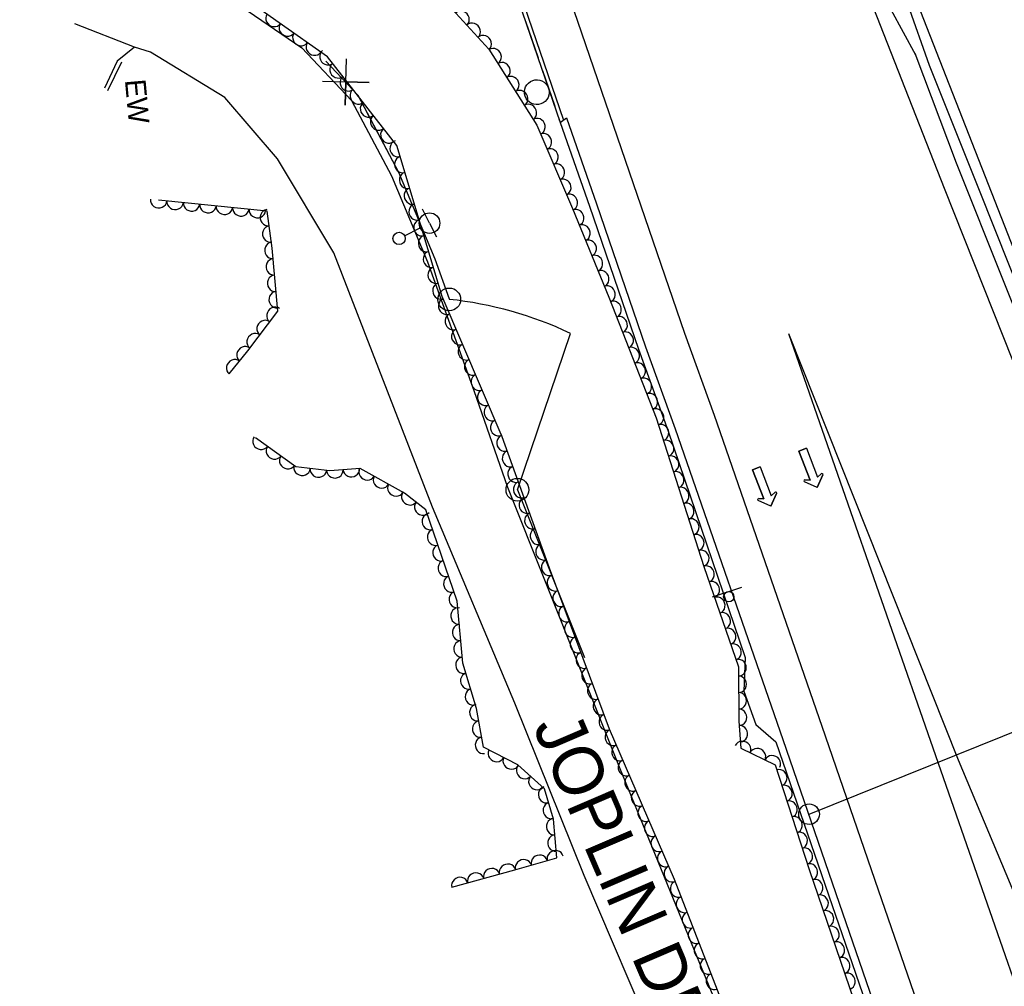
# Model space of a CAD drawing. Extents: x 1746719 to 1766531, y 631721 to 662391.
# Drawn here: x 1754440.8 to 1754679.2, y 648859.1 to 649093.3 of the extents above; entities that cross this region are included whole.
import ezdxf

# ---------------------------------------------------------------- set-up
doc = ezdxf.new("R2010")
doc.units = 0
for name, color, linetype in [('SURVEY - AERIAL SURVEY - Photo Control - Points - Elevations', 7, 'Continuous'), ('SURVEY - AERIAL SURVEY - Photo Control - Points - Locators', 7, 'Continuous'), ('SURVEY - AERIAL SURVEY - Photo Control - Points - Numbers', 7, 'Continuous'), ('SURVEY - AERIAL SURVEY - Photo Control with Text', 7, 'Continuous'), ('SURVEY - CENTERLINE - Existing Roads - Development', 7, 'Continuous'), ('SURVEY - CENTERLINE - Existing Roads Curve Text', 7, 'Continuous'), ('SURVEY - CENTERLINE - Existing Roads Text', 7, 'Continuous'), ('SURVEY - CENTERLINE - Preliminary - Development', 7, 'Continuous'), ('SURVEY - CONTROL - Grid', 7, 'Continuous'), ('SURVEY - CONTROL - Points - Numbers', 7, 'Continuous')]:
    doc.layers.add(name, color=color, linetype=linetype)

msp = doc.modelspace()

# ---------------------------------------------------------------- linework, layer by layer
at = {"layer": 'SURVEY - AERIAL SURVEY - Photo Control - Points - Elevations'}
for points in [[(1754509.57, 649459.27), (1754525.94, 649413.69), (1754546.16, 649358.93), (1754566.55, 649304.57), (1754591.05, 649240.64), (1754617.15, 649173.14), (1754643.97, 649105.23), (1754664.59, 649052.46), (1754685.99, 648998.63), (1754712.43, 648932.12), (1754736.99, 648873.55), (1754758.79, 648818.39), (1754779.59, 648768.19), (1754804.48, 648710.45), (1754831.65, 648646.67), (1754855.43, 648592.01), (1754875.72, 648544.86), (1754897.72, 648495.75)], [(1755048.84, 648185.15), (1755036.33, 648212.5), (1755010.89, 648269.75), (1754984.45, 648328.51), (1754965.93, 648370.82), (1754949.86, 648406.67), (1754927.74, 648456.82), (1754904.02, 648511.09), (1754882.28, 648560.14), (1754850.34, 648632.45), (1754828.62, 648681.78), (1754807.13, 648731.61), (1754779.02, 648798.3), (1754757.53, 648850.72), (1754732.4, 648911.42), (1754703.7, 648982.69), (1754681.66, 649037.3), (1754658.05, 649097.48), (1754635.55, 649155.11), (1754614.11, 649209.42), (1754590.2, 649270.57), (1754571.14, 649320.94), (1754548.14, 649382.79), (1754519.88, 649459.84)], [(1754511.64, 649280.19), (1754601.74, 649017.36), (1754608.9, 648997.48), (1754634.99, 648922.13), (1754648.61, 648882.49), (1754671.4, 648816.46), (1754687.3, 648770.78), (1754710.46, 648705.31), (1754729.27, 648654.19), (1754751.55, 648595.18), (1754772.56, 648542.11), (1754801.04, 648471.79), (1754817.72, 648433.71), (1754841.48, 648379.36), (1754870.03, 648315.31), (1754898.37, 648252.73), (1754923.83, 648193.91), (1754942.53, 648150.37)], [(1754501.23, 649276.62), (1754572.43, 649068.95)], [(1754441.12, 649122.25), (1754460, 649113.21), (1754492.82, 649097.58), (1754509.05, 649086.5), (1754521.11, 649073.71), (1754530.78, 649055.42), (1754539.48, 649034.58), (1754550.77, 649003.46), (1754558.89, 648980.01), (1754585.93, 648912.26), (1754604.08, 648867.83), (1754631.38, 648801.53), (1754644.72, 648765.59)], [(1754661.57, 648612), (1754668.89, 648616.44), (1754672.74, 648622.28), (1754675.96, 648631.08), (1754675.86, 648639.52), (1754670.19, 648657.56), (1754649.64, 648709.83), (1754631.56, 648753.66), (1754619.66, 648783.91), (1754611.77, 648805.17), (1754595.48, 648843.79), (1754577.42, 648885.9), (1754560.64, 648927.7), (1754540.7, 648975.14), (1754516.8, 649036.81), (1754503.2, 649059.58), (1754490.46, 649074.47), (1754472.48, 649085.4), (1754468.58, 649086.6), (1754454.1, 649092.25)], [(1754468.58, 649086.6), (1754464.39, 649083.24), (1754461.28, 649076.73)], [(1754626.92, 649017.27), (1754709.95, 648778.72), (1754733.03, 648713.46), (1754751.76, 648662.58), (1754773.93, 648603.83), (1754794.84, 648551.03), (1754823.16, 648481.11), (1754839.71, 648443.33), (1754863.44, 648389.05), (1754891.92, 648325.15), (1754920.31, 648262.45), (1754945.87, 648203.41), (1754964.57, 648159.87), (1754979.21, 648126.03), (1754988.86, 648099.84), (1755000.1, 648063.05), (1755008.46, 648011.18), (1755010.74, 647981.16), (1755012.12, 647954.58), (1755011.65, 647923.49), (1755008.06, 647887.7), (1755002.99, 647857.3)], [(1754626.92, 649017.27), (1754667.99, 648913.97), (1754692.53, 648855.44), (1754714.29, 648800.38), (1754735.38, 648749.5), (1754760.36, 648691.55), (1754787.56, 648627.69), (1754811.38, 648572.95), (1754831.77, 648525.56), (1754853.91, 648476.12)]]:
    msp.add_lwpolyline(points, dxfattribs=at)
at = {"layer": 'SURVEY - AERIAL SURVEY - Photo Control - Points - Locators'}
for p, q in [((1754629.45, 648988.75), (1754631.29, 648989.45)), ((1754631.29, 648989.45), (1754629.45, 648988.75)), ((1754631.29, 648989.45), (1754633.97, 648982.43)), ((1754631.29, 648989.45), (1754633.97, 648982.43)), ((1754632.14, 648981.72), (1754629.45, 648988.75)), ((1754629.45, 648988.75), (1754632.14, 648981.72)), ((1754618.24, 648984.24), (1754620.08, 648984.95)), ((1754620.08, 648984.95), (1754618.24, 648984.24)), ((1754620.08, 648984.95), (1754622.76, 648977.92)), ((1754620.08, 648984.95), (1754622.76, 648977.92)), ((1754620.92, 648977.22), (1754618.24, 648984.24)), ((1754618.24, 648984.24), (1754620.92, 648977.22)), ((1754635.26, 648982.99), (1754633.88, 648979.91)), ((1754633.88, 648979.91), (1754635.26, 648982.99)), ((1754633.97, 648982.43), (1754634.87, 648983.27)), ((1754633.97, 648982.43), (1754634.87, 648983.27)), ((1754633.88, 648979.91), (1754630.8, 648981.29)), ((1754633.88, 648979.91), (1754630.8, 648981.29)), ((1754630.91, 648981.76), (1754632.14, 648981.72)), ((1754632.14, 648981.72), (1754630.91, 648981.76)), ((1754624.05, 648978.49), (1754622.67, 648975.4)), ((1754622.67, 648975.4), (1754624.05, 648978.49)), ((1754622.76, 648977.92), (1754623.66, 648978.77)), ((1754622.76, 648977.92), (1754623.66, 648978.77)), ((1754622.67, 648975.4), (1754619.59, 648976.78)), ((1754622.67, 648975.4), (1754619.59, 648976.78)), ((1754619.7, 648977.25), (1754620.92, 648977.22)), ((1754620.92, 648977.22), (1754619.7, 648977.25))]:
    msp.add_line(p, q, dxfattribs=at)
for centre, start, end in [((1754635.04, 648983.09), 335.9074, 133.4006), ((1754635.04, 648983.09), 335.9074, 133.4006), ((1754630.9, 648981.51), 88.4592, 245.9074), ((1754630.9, 648981.51), 88.4592, 245.9074), ((1754623.82, 648978.59), 335.9074, 133.4006), ((1754623.82, 648978.59), 335.9074, 133.4006), ((1754619.69, 648977.01), 88.4592, 245.9074), ((1754619.69, 648977.01), 88.4592, 245.9074)]:
    msp.add_arc(centre, 0.246, start, end, dxfattribs=at)
at = {"layer": 'SURVEY - AERIAL SURVEY - Photo Control - Points - Numbers'}
for points in [[(1754657.78, 649084.72), (1754651.77, 649095.7), (1754644.91, 649114.57), (1754640.02, 649129.04), (1754621.89, 649173.71), (1754602.64, 649223.49), (1754583.25, 649272.46), (1754564.88, 649320.62), (1754549.66, 649361.58), (1754514.24, 649459.31)], [(1754516.62, 649459.65), (1754532.02, 649417.92), (1754562.15, 649336.06), (1754590.13, 649262.94), (1754616.89, 649194.61), (1754640.12, 649134.36), (1754645.92, 649119.41), (1754651.12, 649109.65), (1754655.75, 649097.16), (1754660.99, 649082.25), (1754673.09, 649051.95), (1754687.64, 649015.48), (1754717.9, 648940.22), (1754739.62, 648887.08), (1754769.78, 648812.67)], [(1754500.29, 649276.3), (1754571.65, 649068.39)], [(1754563.23, 649092.92), (1754564.76, 649088.47)], [(1754564.76, 649088.47), (1754566.29, 649084.03)], [(1755041.57, 648182.46), (1755036.94, 648191.35), (1755028.65, 648212.29), (1755019.73, 648232.94), (1755001.11, 648276.38), (1754996.18, 648283.94), (1754991.11, 648296.49), (1754988.34, 648305.78), (1754972.07, 648341.27), (1754948.87, 648393.43), (1754929.62, 648437.27), (1754914.49, 648471.52), (1754890.7, 648525.03), (1754871.47, 648569.7), (1754842.42, 648634.95), (1754820.66, 648683.87), (1754799.33, 648734.04), (1754775.07, 648792.14), (1754751.17, 648851.22), (1754730.07, 648903.25), (1754711.54, 648948.83), (1754690.72, 649000.66), (1754667.56, 649058.49), (1754657.59, 649085.1)], [(1754567.32, 649081), (1754570.31, 649072.3)], [(1754571.35, 649069.27), (1754571.65, 649068.39)], [(1754571.65, 649068.39), (1754573.17, 649069.5), (1754580.44, 649048.67), (1754592.31, 649014.04), (1754599.47, 648994.15), (1754625.54, 648918.87), (1754639.16, 648879.23), (1754661.95, 648813.18), (1754677.87, 648767.47), (1754701.05, 648701.92), (1754719.9, 648650.7), (1754742.22, 648591.57), (1754763.27, 648538.4), (1754791.82, 648467.9), (1754808.56, 648429.7), (1754832.33, 648375.32), (1754860.91, 648311.21), (1754889.22, 648248.68), (1754914.65, 648189.95), (1754933.35, 648146.41)], [(1754571.65, 649068.39), (1754578.74, 649048.08), (1754590.62, 649013.45), (1754597.78, 648993.55), (1754616.46, 648938.76), (1754616.09, 648930.62), (1754619.05, 648922.53), (1754623.84, 648918.28), (1754637.46, 648878.65), (1754660.26, 648812.59), (1754676.17, 648766.87), (1754699.36, 648701.31), (1754718.22, 648650.07), (1754740.55, 648590.92), (1754761.61, 648537.73), (1754790.17, 648467.2), (1754806.92, 648428.98), (1754830.69, 648374.59), (1754859.27, 648310.48), (1754887.58, 648247.95), (1754913, 648189.24), (1754931.7, 648145.7)]]:
    msp.add_lwpolyline(points, dxfattribs=at)
msp.add_arc((1754565.97, 649075.72), 3, 132.2138, 132.1998, dxfattribs=at)
at = {"layer": 'SURVEY - AERIAL SURVEY - Photo Control with Text'}
for points in [[(1754466.75, 649255.2), (1754481.28, 649223.44), (1754492.72, 649194.35), (1754502.91, 649168.02), (1754515.71, 649143.28), (1754527.98, 649123.02), (1754541.9, 649099.8), (1754554.38, 649086.13), (1754565.95, 649067.76), (1754574.59, 649047.52), (1754583.4, 649026.05), (1754594.91, 648996.82), (1754606.44, 648960.79), (1754614.82, 648936.49), (1754614.92, 648923.34), (1754615.42, 648916.75), (1754623.67, 648912.78), (1754631.89, 648887.41), (1754643.8, 648852.69)], [(1754614.65, 648845.46), (1754599.29, 648884.94), (1754583.57, 648921.36), (1754569.05, 648960.36), (1754557.62, 648992.18), (1754543.06, 649026.24), (1754532.05, 649062.79), (1754515.32, 649084.28), (1754491.93, 649100.86), (1754467.49, 649113.02), (1754440.77, 649124.86)], [(1754491.5, 649007.46), (1754496.03, 649013.08), (1754503.24, 649022.65), (1754501.92, 649037.9), (1754500.68, 649046.93), (1754474.39, 649049.57)], [(1754545.41, 648883.07), (1754560.67, 648887.32), (1754570.83, 648890.2), (1754570.04, 648899.6), (1754567.81, 648906.91), (1754561.38, 648912.77), (1754553.06, 648916.99), (1754551.4, 648926.42), (1754548.09, 648937.35), (1754546.73, 648952.42), (1754539.08, 648974.55), (1754533.97, 648978.57), (1754523.21, 648984.57), (1754515.85, 648984), (1754507.62, 648984.91), (1754497.83, 648992.01)]]:
    msp.add_lwpolyline(points, dxfattribs=at)
for centre, major_axis in [((1754502.29, 649093.52), (-1.63, 1.16)), ((1754547.7, 649093.45), (1.35, -1.48)), ((1754505.55, 649091.2), (-1.63, 1.16)), ((1754550.4, 649090.49), (1.35, -1.48)), ((1754508.81, 649088.89), (-1.63, 1.16)), ((1754553.09, 649087.54), (1.35, -1.48)), ((1754512.08, 649086.58), (-1.63, 1.16)), ((1754515.33, 649084.26), (-1.23, 1.58)), ((1754555.49, 649084.36), (1.07, -1.69)), ((1754517.79, 649081.1), (-1.23, 1.58)), ((1754557.62, 649080.97), (1.07, -1.69)), ((1754559.76, 649077.59), (1.07, -1.69)), ((1754520.25, 649077.95), (-1.23, 1.58)), ((1754522.71, 649074.79), (-1.23, 1.58)), ((1754561.89, 649074.2), (1.07, -1.69)), ((1754525.16, 649071.63), (-1.23, 1.58)), ((1754564.02, 649070.82), (1.07, -1.69)), ((1754527.62, 649068.48), (-1.23, 1.58)), ((1754566.1, 649067.41), (0.79, -1.84)), ((1754530.08, 649065.32), (-1.23, 1.58)), ((1754567.67, 649063.73), (0.79, -1.84)), ((1754532.28, 649062.03), (-0.58, 1.91)), ((1754569.24, 649060.05), (0.79, -1.84)), ((1754533.43, 649058.2), (-0.58, 1.91)), ((1754570.81, 649056.37), (0.79, -1.84)), ((1754534.59, 649054.37), (-0.58, 1.91)), ((1754572.38, 649052.69), (0.79, -1.84)), ((1754535.74, 649050.54), (-0.58, 1.91)), ((1754573.95, 649049.01), (0.79, -1.84)), ((1754474.43, 649049.57), (-1.99, 0.2)), ((1754478.41, 649049.17), (-1.99, 0.2)), ((1754482.39, 649048.77), (-1.99, 0.2)), ((1754486.37, 649048.37), (-1.99, 0.2)), ((1754490.35, 649047.97), (-1.99, 0.2)), ((1754494.33, 649047.57), (-1.99, 0.2)), ((1754498.31, 649047.17), (-1.99, 0.2)), ((1754500.9, 649045.32), (-0.27, 1.98)), ((1754536.89, 649046.71), (-0.58, 1.91)), ((1754575.49, 649045.32), (0.76, -1.85)), ((1754538.05, 649042.88), (-0.58, 1.91)), ((1754501.44, 649041.36), (-0.27, 1.98)), ((1754577.01, 649041.62), (0.76, -1.85)), ((1754501.97, 649037.39), (-0.17, 1.99)), ((1754539.2, 649039.05), (-0.58, 1.91)), ((1754578.53, 649037.92), (0.76, -1.85)), ((1754540.36, 649035.22), (-0.58, 1.91)), ((1754502.31, 649033.41), (-0.17, 1.99)), ((1754580.04, 649034.22), (0.76, -1.85)), ((1754541.51, 649031.39), (-0.58, 1.91)), ((1754581.56, 649030.52), (0.76, -1.85)), ((1754502.65, 649029.42), (-0.17, 1.99)), ((1754503, 649025.44), (-0.17, 1.99)), ((1754542.66, 649027.56), (-0.58, 1.91)), ((1754583.08, 649026.82), (0.76, -1.85)), ((1754544.09, 649023.83), (-0.79, 1.84)), ((1754584.56, 649023.1), (0.73, -1.86)), ((1754502.51, 649021.69), (1.2, 1.6)), ((1754500.11, 649018.5), (1.2, 1.6)), ((1754545.66, 649020.15), (-0.79, 1.84)), ((1754586.02, 649019.38), (0.73, -1.86)), ((1754547.24, 649016.48), (-0.79, 1.84)), ((1754587.49, 649015.66), (0.73, -1.86)), ((1754497.7, 649015.3), (1.2, 1.6)), ((1754495.26, 649012.13), (1.25, 1.56)), ((1754548.81, 649012.8), (-0.79, 1.84)), ((1754588.95, 649011.93), (0.73, -1.86)), ((1754492.76, 649009.01), (1.25, 1.56)), ((1754550.38, 649009.12), (-0.79, 1.84)), ((1754590.42, 649008.21), (0.73, -1.86)), ((1754551.95, 649005.44), (-0.79, 1.84)), ((1754591.89, 649004.49), (0.73, -1.86)), ((1754553.53, 649001.76), (-0.79, 1.84)), ((1754593.35, 649000.77), (0.73, -1.86)), ((1754555.1, 648998.09), (-0.79, 1.84)), ((1754594.82, 648997.05), (0.73, -1.86)), ((1754556.67, 648994.41), (-0.79, 1.84)), ((1754596.05, 648993.24), (0.61, -1.9)), ((1754499.14, 648991.06), (-1.62, 1.17)), ((1754558.16, 648990.7), (-0.68, 1.88)), ((1754597.27, 648989.43), (0.61, -1.9)), ((1754502.38, 648988.71), (-1.62, 1.17)), ((1754505.62, 648986.36), (-1.62, 1.17)), ((1754559.51, 648986.93), (-0.68, 1.88)), ((1754598.49, 648985.62), (0.61, -1.9)), ((1754509.14, 648984.74), (-1.99, 0.22)), ((1754513.11, 648984.3), (-1.99, 0.22)), ((1754521.08, 648984.4), (-1.99, -0.15)), ((1754524.84, 648983.66), (-1.75, 0.97)), ((1754560.86, 648983.17), (-0.68, 1.88)), ((1754517.09, 648984.1), (-1.99, -0.15)), ((1754528.33, 648981.72), (-1.75, 0.97)), ((1754599.71, 648981.81), (0.61, -1.9)), ((1754531.83, 648979.77), (-1.75, 0.97)), ((1754562.21, 648979.4), (-0.68, 1.88)), ((1754600.93, 648978), (0.61, -1.9)), ((1754535.18, 648977.62), (-1.57, 1.24)), ((1754563.57, 648975.64), (-0.68, 1.88)), ((1754538.33, 648975.14), (-1.57, 1.24)), ((1754602.15, 648974.2), (0.61, -1.9)), ((1754540.07, 648971.67), (-0.65, 1.89)), ((1754564.92, 648971.87), (-0.68, 1.88)), ((1754603.37, 648970.39), (0.61, -1.9)), ((1754541.38, 648967.89), (-0.65, 1.89)), ((1754566.27, 648968.11), (-0.68, 1.88)), ((1754604.59, 648966.58), (0.61, -1.9)), ((1754542.69, 648964.11), (-0.65, 1.89)), ((1754567.62, 648964.35), (-0.68, 1.88)), ((1754605.81, 648962.77), (0.61, -1.9)), ((1754543.99, 648960.33), (-0.65, 1.89)), ((1754568.98, 648960.58), (-0.68, 1.88)), ((1754607.07, 648958.97), (0.65, -1.89)), ((1754545.3, 648956.55), (-0.65, 1.89)), ((1754570.37, 648956.83), (-0.7, 1.87)), ((1754608.37, 648955.19), (0.65, -1.89)), ((1754546.61, 648952.77), (-0.65, 1.89)), ((1754571.76, 648953.08), (-0.7, 1.87)), ((1754609.68, 648951.41), (0.65, -1.89)), ((1754573.16, 648949.33), (-0.7, 1.87)), ((1754547.05, 648948.81), (-0.18, 1.99)), ((1754610.98, 648947.63), (0.65, -1.89)), ((1754547.41, 648944.82), (-0.18, 1.99)), ((1754574.55, 648945.59), (-0.7, 1.87)), ((1754612.29, 648943.85), (0.65, -1.89)), ((1754547.77, 648940.84), (-0.18, 1.99)), ((1754575.95, 648941.84), (-0.7, 1.87)), ((1754613.59, 648940.06), (0.65, -1.89)), ((1754577.35, 648938.09), (-0.7, 1.87)), ((1754548.23, 648936.87), (-0.58, 1.91)), ((1754614.83, 648936.27), (0.01, -2)), ((1754549.39, 648933.05), (-0.58, 1.91)), ((1754578.74, 648934.34), (-0.7, 1.87)), ((1754580.14, 648930.59), (-0.7, 1.87)), ((1754614.86, 648932.27), (0.01, -2)), ((1754550.55, 648929.22), (-0.58, 1.91)), ((1754614.89, 648928.27), (0.01, -2)), ((1754551.59, 648925.36), (-0.35, 1.97)), ((1754581.53, 648926.84), (-0.7, 1.87)), ((1754582.93, 648923.09), (-0.7, 1.87)), ((1754614.92, 648924.27), (0.01, -2)), ((1754552.28, 648921.42), (-0.35, 1.97)), ((1754584.42, 648919.38), (-0.79, 1.84)), ((1754615.15, 648920.28), (0.15, -1.99)), ((1754552.97, 648917.48), (-0.35, 1.97)), ((1754615.84, 648916.55), (1.8, -0.87)), ((1754556.18, 648915.41), (-1.78, 0.91)), ((1754586.01, 648915.71), (-0.79, 1.84)), ((1754619.44, 648914.82), (1.8, -0.87)), ((1754559.75, 648913.6), (-1.78, 0.91)), ((1754587.59, 648912.04), (-0.79, 1.84)), ((1754623.05, 648913.08), (1.8, -0.87)), ((1754562.98, 648911.31), (-1.48, 1.35)), ((1754624.69, 648909.63), (0.62, -1.9)), ((1754565.94, 648908.61), (-1.48, 1.35)), ((1754589.18, 648908.37), (-0.79, 1.84)), ((1754568.24, 648905.5), (-0.59, 1.91)), ((1754590.76, 648904.69), (-0.79, 1.84)), ((1754625.92, 648905.83), (0.62, -1.9)), ((1754569.41, 648901.67), (-0.59, 1.91)), ((1754627.15, 648902.02), (0.62, -1.9)), ((1754592.35, 648901.02), (-0.79, 1.84)), ((1754570.2, 648897.77), (-0.17, 1.99)), ((1754593.93, 648897.35), (-0.79, 1.84)), ((1754628.38, 648898.22), (0.62, -1.9)), ((1754629.62, 648894.41), (0.62, -1.9)), ((1754570.53, 648893.79), (-0.17, 1.99)), ((1754595.52, 648893.68), (-0.79, 1.84)), ((1754570.44, 648890.09), (1.92, 0.55)), ((1754597.1, 648890), (-0.79, 1.84)), ((1754630.85, 648890.61), (0.62, -1.9)), ((1754562.75, 648887.91), (1.92, 0.55)), ((1754566.6, 648889), (1.92, 0.55)), ((1754551.19, 648884.68), (1.93, 0.54)), ((1754555.05, 648885.75), (1.93, 0.54)), ((1754558.9, 648886.82), (1.93, 0.54)), ((1754598.68, 648886.33), (-0.79, 1.84)), ((1754632.09, 648886.8), (0.65, -1.89)), ((1754547.34, 648883.6), (1.93, 0.54)), ((1754600.19, 648882.62), (-0.73, 1.86)), ((1754633.39, 648883.02), (0.65, -1.89)), ((1754601.64, 648878.9), (-0.73, 1.86)), ((1754634.69, 648879.24), (0.65, -1.89)), ((1754635.99, 648875.45), (0.65, -1.89)), ((1754603.09, 648875.17), (-0.73, 1.86)), ((1754604.54, 648871.44), (-0.73, 1.86)), ((1754637.29, 648871.67), (0.65, -1.89)), ((1754638.59, 648867.89), (0.65, -1.89)), ((1754605.99, 648867.71), (-0.73, 1.86)), ((1754607.44, 648863.99), (-0.73, 1.86)), ((1754639.88, 648864.1), (0.65, -1.89)), ((1754608.89, 648860.26), (-0.73, 1.86)), ((1754641.18, 648860.32), (0.65, -1.89))]:
    msp.add_ellipse(centre, major_axis=major_axis, ratio=0.940188, start_param=0, end_param=3.141593, dxfattribs=at)
at = {"layer": 'SURVEY - CENTERLINE - Existing Roads - Development'}
for p, q in [((1754540, 649043.99), (1754538.31, 649047.34)), ((1754533.97, 649040.95), (1754537.77, 649042.87)), ((1754540, 649043.99), (1754541.69, 649040.65))]:
    msp.add_line(p, q, dxfattribs=at)
for centre, radius in [((1754540, 649043.99), 2.5), ((1754532.63, 649040.28), 1.5)]:
    msp.add_circle(centre, radius, dxfattribs=at)
at = {"layer": 'SURVEY - CENTERLINE - Existing Roads Curve Text'}
msp.add_line((1754561.29, 648979.4), (1754574.14, 649017.28), dxfattribs=at)
for points in [[(1754514.12, 649078.35), (1754525.36, 649078.09), (1754519.71, 649078.26), (1754519.54, 649072.6), (1754519.94, 649083.84)], [(1754544.88, 649025.54), (1754541.34, 649035.3), (1754532.59, 649056.28), (1754522.76, 649074.88), (1754514.88, 649083.23)], [(1754544.88, 649025.54), (1754541.34, 649035.3), (1754532.59, 649056.28), (1754524.7, 649071.21)], [(1754561.29, 648979.4), (1754577.5, 648938.79)], [(1754561.29, 648979.4), (1754577.5, 648938.79)]]:
    msp.add_lwpolyline(points, dxfattribs=at)
for centre in [(1754544.78, 649025.51), (1754561.29, 648979.4)]:
    msp.add_circle(centre, 2.76, dxfattribs=at)
msp.add_arc((1754535.15, 648934.62), 91.4, 64.7497, 83.9486, dxfattribs=at)
at = {"layer": 'SURVEY - CENTERLINE - Existing Roads Text'}
msp.add_lwpolyline([(1754465.43, 649082.96), (1754462.07, 649076.08)], dxfattribs=at)
at = {"layer": 'SURVEY - CONTROL - Grid'}
for p, q in [((1754631.91, 648900.79), (1754789.78, 648964.35)), ((1754608.49, 648953.47), (1754615.62, 648955.81)), ((1754631.9, 648900.78), (1754631.9, 648900.78))]:
    msp.add_line(p, q, dxfattribs=at)
for centre, radius in [((1754612.46, 648953.48), 1.25), ((1754631.91, 648900.79), 2.5)]:
    msp.add_circle(centre, radius, dxfattribs=at)

# ---------------------------------------------------------------- texts
at = {"layer": 'SURVEY - CENTERLINE - Preliminary - Development'}
msp.add_text('EW', height=5, rotation=275.1464, dxfattribs=at).set_placement((1754466.24, 649078.65))
at = {"layer": 'SURVEY - CONTROL - Points - Numbers'}
msp.add_text('JOPLIN DR.', height=12, rotation=293.2227, dxfattribs=at).set_placement((1754564.89, 648922.08))

doc.saveas('drawing.dxf')
